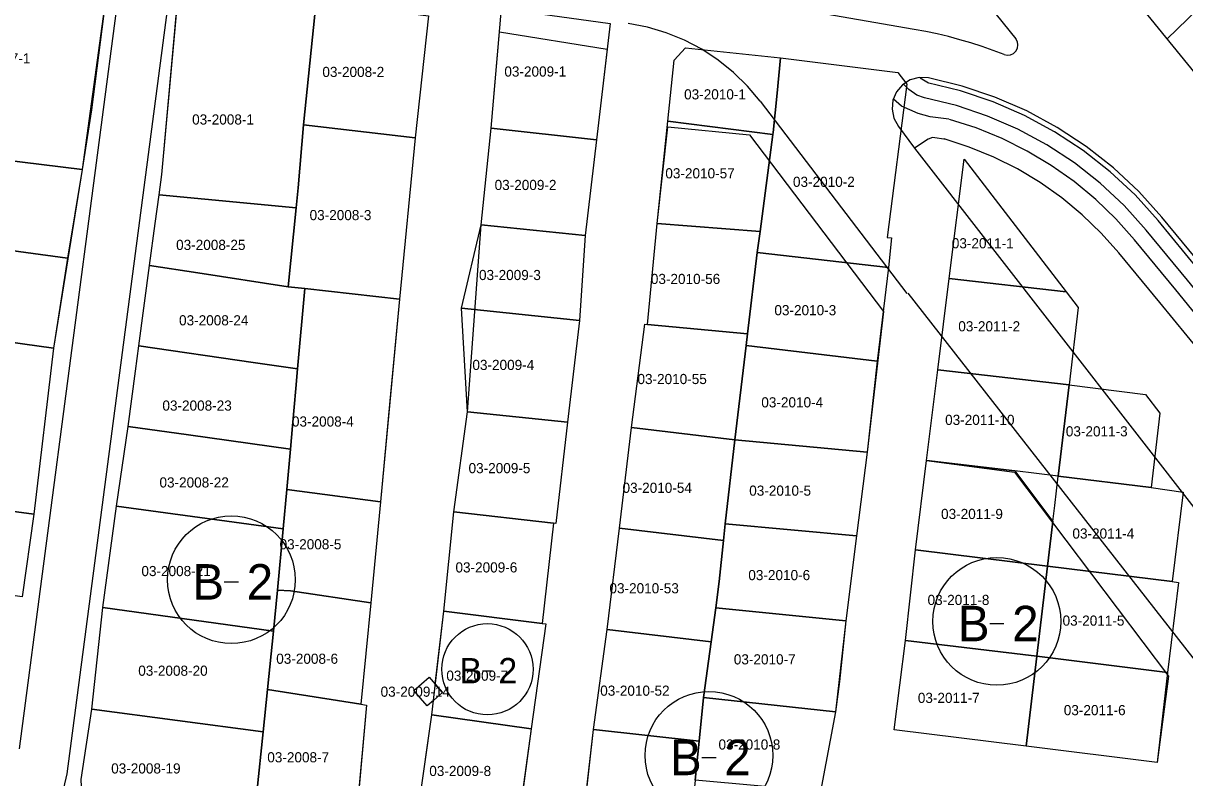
# Model space of a CAD drawing. Extents: x 413946 to 415528, y 4453939 to 4454944.
# Drawn here: x 414350.4 to 414464.9, y 4454805.8 to 4454880.2 of the extents above; entities that cross this region are included whole.
import ezdxf

# ---------------------------------------------------------------- set-up
doc = ezdxf.new("R2010")
doc.units = 0
for name, color, linetype in [('0_KADASTRO', 7, 'Continuous'), ('Level 27', 7, 'Continuous'), ('Level 29', 7, 'Continuous'), ('Level 53', 7, 'Continuous'), ('Level 54', 7, 'Continuous'), ('Level 62', 7, 'Continuous'), ('SEMBOL', 7, 'Continuous')]:
    doc.layers.add(name, color=color, linetype=linetype)

msp = doc.modelspace()

# ---------------------------------------------------------------- linework, layer by layer
at = {"layer": '0_KADASTRO'}
for points in [[(414340.17, 4454867.72), (414340.49, 4454870.19), (414341.16, 4454875.58), (414343, 4454890.03), (414349.31, 4454889.04), (414348.7, 4454885.22), (414358.7, 4454883.73), (414357.14, 4454871.64), (414356.23, 4454865.76)], [(414363.82, 4454863.27), (414364.09, 4454865.26), (414365.75, 4454883.61), (414379.29, 4454882.32), (414378.04, 4454870.15), (414377.52, 4454863.95), (414377.32, 4454861.96)], [(414378.04, 4454870.15), (414379.29, 4454882.32), (414390.38, 4454880.91), (414389.07, 4454868.88)], [(414396.54, 4454869.84), (414397.58, 4454881.64), (414408.28, 4454880.15), (414406.92, 4454868.69)], [(414413.96, 4454870.53), (414414.6, 4454876.55), (414415.71, 4454877.76), (414425.06, 4454876.76), (414424.73, 4454873.3), (414424.34, 4454869.4), (414424.32, 4454869.2)], [(414422.77, 4454857.56), (414423.06, 4454859.64), (414424.32, 4454869.2), (414424.34, 4454869.4), (414424.73, 4454873.3), (414425.06, 4454876.76), (414436.65, 4454875.32), (414437.54, 4454874.17), (414435.58, 4454859.06), (414436.02, 4454859.01), (414435.73, 4454856.09)], [(414376.54, 4454854.19), (414377.32, 4454861.96), (414377.52, 4454863.95), (414378.04, 4454870.15), (414389.07, 4454868.88), (414387.52, 4454852.96), (414378.19, 4454854.01)], [(414395.55, 4454860.3), (414396.54, 4454869.84), (414406.92, 4454868.69), (414405.83, 4454859.24)], [(414412.9, 4454860.43), (414413.96, 4454870.53), (414424.32, 4454869.2), (414423.06, 4454859.64)], [(414339.04, 4454859.14), (414339.77, 4454864.6), (414340.17, 4454867.72), (414356.23, 4454865.76), (414354.79, 4454857.02), (414342.43, 4454858.69)], [(414441.71, 4454855.01), (414443.17, 4454866.76), (414453.24, 4454853.69)], [(414362.88, 4454856.28), (414363.44, 4454860.42), (414363.82, 4454863.27), (414377.32, 4454861.96), (414376.54, 4454854.19), (414367.63, 4454855.55)], [(414393.61, 4454852.09), (414395.55, 4454860.3), (414405.83, 4454859.24), (414405.27, 4454850.85)], [(414411.95, 4454850.47), (414412.9, 4454860.43), (414423.06, 4454859.64), (414422.77, 4454857.56), (414421.83, 4454849.56)], [(414337.87, 4454850.29), (414338.32, 4454853.74), (414339.04, 4454859.14), (414342.43, 4454858.69), (414354.79, 4454857.02), (414353.41, 4454848.13)], [(414421.68, 4454848.38), (414421.83, 4454849.56), (414422.77, 4454857.56), (414435.73, 4454856.09), (414434.6, 4454846.85)], [(414361.82, 4454848.35), (414362.88, 4454856.28), (414367.63, 4454855.55), (414376.54, 4454854.19), (414378.19, 4454854.01), (414377.47, 4454846.11), (414373.1, 4454846.73)], [(414440.59, 4454845.98), (414441.71, 4454855.01), (414453.24, 4454853.69), (414454.43, 4454852.15), (414453.52, 4454844.52)], [(414376.4, 4454834.19), (414376.76, 4454838.18), (414376.98, 4454840.47), (414377.29, 4454844.14), (414377.47, 4454846.11), (414378.19, 4454854.01), (414387.52, 4454852.96), (414386.57, 4454842.95), (414385.63, 4454832.99)], [(414393.61, 4454852.09), (414405.27, 4454850.85), (414404.08, 4454840.82), (414394.22, 4454841.84)], [(414335.69, 4454833.87), (414336.89, 4454842.85), (414337.87, 4454850.29), (414353.41, 4454848.13), (414351.45, 4454831.76)], [(414410.39, 4454840.31), (414411.69, 4454850.49), (414411.95, 4454850.47), (414421.83, 4454849.56), (414421.68, 4454848.38), (414420.57, 4454839.09)], [(414360.75, 4454840.42), (414361.49, 4454845.87), (414361.82, 4454848.35), (414373.1, 4454846.73), (414377.47, 4454846.11), (414377.29, 4454844.14), (414376.98, 4454840.47), (414376.76, 4454838.18), (414366.7, 4454839.59)], [(414420.57, 4454839.09), (414421.68, 4454848.38), (414434.6, 4454846.85), (414433.6, 4454837.89)], [(414439.46, 4454837.05), (414440.59, 4454845.98), (414453.52, 4454844.52), (414452.45, 4454835.52), (414448.16, 4454836.02)], [(414452.45, 4454835.52), (414453.52, 4454844.52), (414461.05, 4454843.56), (414462.47, 4454841.71), (414461.6, 4454834.38)], [(414392.88, 4454832), (414394.22, 4454841.84), (414404.08, 4454840.82), (414402.91, 4454830.84), (414402.69, 4454830.86)], [(414359.61, 4454832.56), (414360.75, 4454840.42), (414366.7, 4454839.59), (414376.76, 4454838.18), (414376.4, 4454834.19), (414376.05, 4454830.31)], [(414409.19, 4454830.38), (414410.39, 4454840.31), (414420.57, 4454839.09), (414419.63, 4454830.79), (414419.44, 4454829.16)], [(414419.63, 4454830.79), (414420.57, 4454839.09), (414433.6, 4454837.89), (414432.56, 4454829.61)], [(414438.38, 4454828.24), (414439.46, 4454837.05), (414448.16, 4454836.02), (414451.91, 4454831.04), (414451.38, 4454826.63)], [(414451.38, 4454826.63), (414451.91, 4454831.04), (414452.1, 4454832.63), (414452.45, 4454835.52), (414461.6, 4454834.38), (414464.76, 4454833.92), (414463.68, 4454825.11)], [(414375.5, 4454824.25), (414376.05, 4454830.31), (414376.4, 4454834.19), (414385.63, 4454832.99), (414384.69, 4454823.02), (414376.76, 4454824.19)], [(414334.62, 4454825.82), (414335.56, 4454832.91), (414335.69, 4454833.87), (414351.45, 4454831.76), (414350.31, 4454823.62)], [(414358.27, 4454822.54), (414359.61, 4454832.56), (414376.05, 4454830.31), (414375.5, 4454824.25), (414375.08, 4454820.23)], [(414391.88, 4454822.18), (414392.88, 4454832), (414402.69, 4454830.86), (414401.57, 4454820.98)], [(414418.71, 4454822.51), (414419.04, 4454825.12), (414419.44, 4454829.16), (414419.63, 4454830.79), (414432.56, 4454829.61), (414431.51, 4454821.24)], [(414407.98, 4454820.39), (414409.19, 4454830.38), (414419.44, 4454829.16), (414419.04, 4454825.12), (414418.71, 4454822.51), (414418.23, 4454819.17)], [(414437.4, 4454819.3), (414438.38, 4454828.24), (414451.38, 4454826.63), (414450.33, 4454817.74)], [(414450.33, 4454817.74), (414451.38, 4454826.63), (414463.68, 4454825.11), (414464.31, 4454825.02), (414463.23, 4454816.13)], [(414374.49, 4454814.45), (414375.08, 4454820.23), (414375.5, 4454824.25), (414376.76, 4454824.19), (414384.69, 4454823.02), (414383.69, 4454813.01)], [(414357.17, 4454812.53), (414358.27, 4454822.54), (414375.08, 4454820.23), (414374.49, 4454814.45), (414374.06, 4454810.28)], [(414390.69, 4454811.95), (414390.86, 4454813.39), (414391.76, 4454814.17), (414391.04, 4454814.99), (414391.88, 4454822.18), (414401.57, 4454820.98), (414401.94, 4454820.95), (414400.48, 4454810.58)], [(414417.47, 4454813.68), (414418.23, 4454819.17), (414418.71, 4454822.51), (414431.51, 4454821.24), (414430.88, 4454815.24), (414430.51, 4454812.27)], [(414406.65, 4454810.51), (414407.98, 4454820.39), (414418.23, 4454819.17), (414417.47, 4454813.68), (414417.05, 4454809.37)], [(414436.28, 4454810.49), (414437.4, 4454819.3), (414450.33, 4454817.74), (414449.29, 4454808.88)], [(414449.29, 4454808.88), (414450.33, 4454817.74), (414463.23, 4454816.13), (414462.19, 4454807.28)], [(414388.93, 4454814.36), (414390.43, 4454815.68), (414391.04, 4454814.99), (414391.76, 4454814.17), (414390.86, 4454813.39), (414390.25, 4454812.86)], [(414373.44, 4454804.32), (414374.06, 4454810.28), (414374.49, 4454814.45), (414383.69, 4454813.01), (414384.27, 4454812.91), (414383.36, 4454803.01)], [(414416.67, 4454805.52), (414417.05, 4454809.37), (414417.47, 4454813.68), (414430.51, 4454812.27), (414429.03, 4454804.41)], [(414356.12, 4454805.6), (414357.17, 4454812.53), (414374.06, 4454810.28), (414373.44, 4454804.32), (414373.21, 4454802.12), (414356.21, 4454804.2)], [(414389.31, 4454802.24), (414390.69, 4454811.95), (414400.48, 4454810.58), (414399.17, 4454800.82)], [(414405.5, 4454800.48), (414406.65, 4454810.51), (414417.05, 4454809.37), (414416.67, 4454805.52), (414416.08, 4454799.38)]]:
    msp.add_lwpolyline(points, close=True, dxfattribs=at)
at = {"layer": 'Level 27'}
for p, q in [((414358.97, 4454885.69), (414356.23, 4454865.76)), ((414364.09, 4454865.26), (414365.75, 4454883.61)), ((414390.38, 4454880.91), (414389.07, 4454868.88)), ((414396.54, 4454869.84), (414397.38, 4454879.32)), ((414397.38, 4454879.32), (414407.98, 4454877.63)), ((414407.98, 4454877.63), (414406.92, 4454868.69)), ((414395.55, 4454860.3), (414396.54, 4454869.84)), ((414412.9, 4454860.43), (414413.97, 4454869.97)), ((414413.97, 4454869.97), (414422.02, 4454869.19)), ((414389.07, 4454868.88), (414387.52, 4454852.96)), ((414406.92, 4454868.69), (414405.83, 4454859.24)), ((414356.23, 4454865.76), (414353.41, 4454848.13)), ((414363.82, 4454863.27), (414364.09, 4454865.26)), ((414363.44, 4454860.42), (414363.82, 4454863.27)), ((414362.88, 4454856.28), (414363.44, 4454860.42)), ((414394.22, 4454841.84), (414395.55, 4454860.3)), ((414411.95, 4454850.47), (414412.9, 4454860.43)), ((414405.83, 4454859.24), (414405.27, 4454850.85)), ((414361.82, 4454848.35), (414362.88, 4454856.28)), ((414387.52, 4454852.96), (414385.63, 4454832.99)), ((414405.27, 4454850.85), (414404.08, 4454840.82)), ((414410.39, 4454840.31), (414411.69, 4454850.49)), ((414411.69, 4454850.49), (414411.95, 4454850.47)), ((414353.41, 4454848.13), (414351.45, 4454831.76)), ((414361.49, 4454845.87), (414361.82, 4454848.35)), ((414360.75, 4454840.42), (414361.49, 4454845.87)), ((414392.88, 4454832), (414394.22, 4454841.84)), ((414359.61, 4454832.56), (414360.75, 4454840.42)), ((414404.08, 4454840.82), (414402.91, 4454830.84)), ((414409.19, 4454830.38), (414410.39, 4454840.31)), ((414433.6, 4454837.89), (414432.56, 4454829.61)), ((414438.38, 4454828.24), (414439.46, 4454837.05)), ((414358.27, 4454822.54), (414359.61, 4454832.56)), ((414385.63, 4454832.99), (414384.69, 4454823.02)), ((414391.88, 4454822.18), (414392.88, 4454832)), ((414351.45, 4454831.76), (414350.31, 4454823.62)), ((414402.69, 4454830.86), (414401.57, 4454820.98)), ((414402.91, 4454830.84), (414402.69, 4454830.86)), ((414407.98, 4454820.39), (414409.19, 4454830.38)), ((414432.56, 4454829.61), (414431.51, 4454821.24)), ((414437.4, 4454819.3), (414438.38, 4454828.24)), ((414384.69, 4454823.02), (414383.69, 4454813.01)), ((414357.17, 4454812.53), (414358.27, 4454822.54)), ((414390.69, 4454811.95), (414391.88, 4454822.18)), ((414401.94, 4454820.95), (414400.48, 4454810.58)), ((414401.57, 4454820.98), (414401.94, 4454820.95)), ((414431.51, 4454821.24), (414430.51, 4454812.27)), ((414406.65, 4454810.51), (414407.98, 4454820.39)), ((414436.28, 4454810.49), (414437.4, 4454819.3)), ((414356.12, 4454805.6), (414357.17, 4454812.53)), ((414384.27, 4454812.91), (414383.36, 4454803.01)), ((414383.69, 4454813.01), (414384.27, 4454812.91)), ((414389.31, 4454802.24), (414390.69, 4454811.95)), ((414430.51, 4454812.27), (414429.03, 4454804.41)), ((414400.48, 4454810.58), (414399.17, 4454800.82)), ((414405.5, 4454800.48), (414406.65, 4454810.51)), ((414449.29, 4454808.88), (414436.28, 4454810.49)), ((414462.19, 4454807.28), (414449.29, 4454808.88))]:
    msp.add_line(p, q, dxfattribs=at)
at = {"layer": 'Level 29'}
for p, q in [((414422.02, 4454869.19), (414435.22, 4454851.76)), ((414435.22, 4454851.76), (414433.6, 4454837.89)), ((414439.46, 4454837.05), (414448.14, 4454835.91)), ((414448.14, 4454835.91), (414463.33, 4454815.78)), ((414463.33, 4454815.78), (414462.19, 4454807.28))]:
    msp.add_line(p, q, dxfattribs=at)
at = {"layer": 'Level 53'}
msp.add_line((414463.18, 4454878.64), (414467.23, 4454882.6), dxfattribs=at)
for centre, start, end in [((413263.74, 4454002.32), 35.65019, 38.44838), ((415628.09, 4455823.6), 216.76623, 219.56442)]:
    msp.add_arc(centre, 1500, start, end, dxfattribs=at)
at = {"layer": 'Level 54'}
for points in [[(414332.55, 4454890.62), (414358.97, 4454885.69), (414356.23, 4454865.76), (414353.41, 4454848.13), (414351.45, 4454831.76), (414350.31, 4454823.62)], [(414350.53, 4454759.61), (414352.54, 4454777.18), (414354.07, 4454787.26), (414355.08, 4454795.66), (414356.21, 4454804.2), (414356.12, 4454805.6), (414357.17, 4454812.53), (414358.27, 4454822.54), (414359.61, 4454832.56), (414360.75, 4454840.42), (414361.49, 4454845.87), (414361.82, 4454848.35), (414362.88, 4454856.28), (414363.44, 4454860.42), (414363.82, 4454863.27), (414364.09, 4454865.26), (414365.75, 4454883.61)], [(414390.38, 4454880.91), (414389.07, 4454868.88), (414387.52, 4454852.96), (414385.63, 4454832.99), (414384.69, 4454823.02), (414383.69, 4454813.01), (414384.27, 4454812.91), (414383.36, 4454803.01), (414382.37, 4454793.02), (414381.67, 4454783.49), (414381.02, 4454774.84), (414380.19, 4454768.7), (414380.85, 4454768.65), (414380.35, 4454764.94), (414379, 4454754.62)], [(414389.31, 4454802.24), (414390.69, 4454811.95), (414391.88, 4454822.18), (414392.88, 4454832), (414394.22, 4454841.84), (414395.55, 4454860.3), (414396.54, 4454869.84), (414397.38, 4454879.32), (414407.98, 4454877.63), (414406.92, 4454868.69), (414405.83, 4454859.24), (414405.27, 4454850.85), (414404.08, 4454840.82), (414402.91, 4454830.84), (414402.69, 4454830.86), (414401.57, 4454820.98), (414401.94, 4454820.95), (414400.48, 4454810.58), (414399.17, 4454800.82)], [(414405.5, 4454800.48), (414406.65, 4454810.51), (414407.98, 4454820.39), (414409.19, 4454830.38), (414410.39, 4454840.31), (414411.69, 4454850.49), (414411.95, 4454850.47), (414412.9, 4454860.43), (414413.97, 4454869.97), (414422.02, 4454869.19), (414435.22, 4454851.76), (414433.6, 4454837.89), (414432.56, 4454829.61), (414431.51, 4454821.24), (414430.51, 4454812.27), (414429.03, 4454804.41)]]:
    msp.add_lwpolyline(points, dxfattribs=at)
msp.add_lwpolyline([(414462.19, 4454807.28), (414449.29, 4454808.88), (414436.28, 4454810.49), (414437.4, 4454819.3), (414438.38, 4454828.24), (414439.46, 4454837.05), (414448.14, 4454835.91), (414463.33, 4454815.78)], close=True, dxfattribs=at)
at = {"layer": 'Level 62'}
for p, q in [((414438.25, 4454879.57), (414421.8, 4454882.41)), ((414439.66, 4454874.27), (414438.83, 4454874.76)), ((414439.63, 4454868.74), (414438.28, 4454867.85))]:
    msp.add_line(p, q, dxfattribs=at)
for points in [[(414432.99, 4454898.03), (414434.88, 4454895.59), (414436.78, 4454893.16), (414438.68, 4454890.73), (414440.58, 4454888.31), (414442.5, 4454885.88), (414444.41, 4454883.47), (414446.33, 4454881.05), (414448.26, 4454878.64)], [(414349.66, 4454799.75), (414351.9, 4454801.36), (414352.98, 4454802.32), (414353.82, 4454803.46), (414354.41, 4454804.73), (414354.75, 4454806.13), (414365.07, 4454884.78), (414365.33, 4454885.54), (414365.82, 4454886.09), (414366.53, 4454886.45), (414367.35, 4454886.5)], [(414360.15, 4454885.72), (414350.03, 4454808.61)], [(414423.06, 4454872.5), (414421.81, 4454873.98), (414420.43, 4454875.33), (414418.92, 4454876.54), (414417.31, 4454877.61), (414415.6, 4454878.51), (414413.81, 4454879.24), (414411.95, 4454879.79), (414410.06, 4454880.17)], [(414447.11, 4454877.09), (414446.03, 4454877.5), (414444.95, 4454877.88), (414443.85, 4454878.24), (414442.75, 4454878.56), (414441.63, 4454878.86), (414440.51, 4454879.13), (414439.39, 4454879.37), (414438.25, 4454879.58)], [(414447.11, 4454877.09), (414447.43, 4454877.02), (414447.75, 4454877.06), (414448.05, 4454877.2), (414448.28, 4454877.42), (414448.43, 4454877.71), (414448.48, 4454878.04), (414448.42, 4454878.36), (414448.26, 4454878.64)], [(414439.65, 4454874.8), (414438.74, 4454874.84), (414437.87, 4454874.6), (414437.1, 4454874.12), (414436.51, 4454873.43), (414436.16, 4454872.6), (414436.07, 4454871.69), (414436.25, 4454870.81), (414436.69, 4454870.01)], [(414462.29, 4454860.73), (414460.03, 4454863.24), (414457.57, 4454865.54), (414454.91, 4454867.63), (414452.09, 4454869.48), (414449.12, 4454871.09), (414446.03, 4454872.43), (414442.83, 4454873.51), (414439.55, 4454874.31)], [(414462.68, 4454861.05), (414460.39, 4454863.59), (414457.89, 4454865.92), (414455.2, 4454868.03), (414452.35, 4454869.91), (414449.34, 4454871.54), (414446.21, 4454872.9), (414442.97, 4454873.99), (414439.65, 4454874.8)], [(414439.26, 4454872.83), (414438.51, 4454873.09), (414437.71, 4454873.63), (414437.16, 4454874.22)], [(414423.06, 4454872.5), (414437.51, 4454853.53)], [(414439.83, 4454870.94), (414438.66, 4454871.29), (414437, 4454871.99), (414436.21, 4454872.69)], [(414461.13, 4454859.78), (414458.96, 4454862.19), (414456.59, 4454864.4), (414454.04, 4454866.41), (414451.32, 4454868.19), (414448.47, 4454869.74), (414445.49, 4454871.03), (414442.41, 4454872.07), (414439.26, 4454872.83)], [(414441.66, 4454870.71), (414439.83, 4454870.94)], [(414436.69, 4454870.01), (414438.28, 4454867.85), (414632.33, 4454618.11)], [(414459.98, 4454858.82), (414458.14, 4454860.88), (414456.15, 4454862.8), (414454.02, 4454864.56), (414451.76, 4454866.15), (414449.39, 4454867.57), (414446.92, 4454868.8), (414444.37, 4454869.85), (414441.74, 4454870.7)], [(414441.42, 4454868.73), (414440.06, 4454868.9), (414439.63, 4454868.74)], [(414458.44, 4454857.55), (414456.7, 4454859.49), (414454.82, 4454861.3), (414452.8, 4454862.97), (414450.67, 4454864.47), (414448.43, 4454865.82), (414446.1, 4454866.98), (414443.68, 4454867.97), (414441.2, 4454868.77)], [(414494.16, 4454820.8), (414490.25, 4454825.85), (414486.32, 4454830.88), (414482.37, 4454835.9), (414478.39, 4454840.9), (414474.4, 4454845.89), (414470.38, 4454850.85), (414466.35, 4454855.8), (414462.29, 4454860.73)], [(414494.55, 4454821.11), (414490.64, 4454826.16), (414486.71, 4454831.19), (414482.76, 4454836.21), (414478.79, 4454841.21), (414474.79, 4454846.2), (414470.77, 4454851.17), (414466.73, 4454856.12), (414462.68, 4454861.05)], [(414492.97, 4454819.88), (414489.06, 4454824.93), (414485.14, 4454829.96), (414481.19, 4454834.97), (414477.22, 4454839.97), (414473.23, 4454844.94), (414469.22, 4454849.91), (414465.19, 4454854.85), (414461.13, 4454859.78)], [(414491.78, 4454818.97), (414487.88, 4454824.01), (414483.96, 4454829.03), (414480.02, 4454834.04), (414476.05, 4454839.03), (414472.06, 4454844), (414468.06, 4454848.96), (414464.03, 4454853.9), (414459.98, 4454858.82)], [(414490.2, 4454817.75), (414486.3, 4454822.78), (414482.38, 4454827.8), (414478.45, 4454832.8), (414474.49, 4454837.78), (414470.51, 4454842.75), (414466.5, 4454847.7), (414462.48, 4454852.63), (414458.44, 4454857.55)], [(414437.61, 4454853.57), (414465.73, 4454817.59), (414530.96, 4454730.93), (414621.16, 4454618.45)]]:
    msp.add_lwpolyline(points, dxfattribs=at)
at = {"layer": 'SEMBOL'}
for p, q in [((414370.24, 4454825.08), (414371.64, 4454825.08)), ((414445.7, 4454820.97), (414447.1, 4454820.97)), ((414395.68, 4454816.32), (414396.68, 4454816.32)), ((414417.32, 4454807.76), (414418.72, 4454807.76))]:
    msp.add_line(p, q, dxfattribs=at)
for centre, radius in [((414370.94, 4454825.29), 6.3), ((414446.4, 4454821.18), 6.3), ((414396.18, 4454816.46), 4.5), ((414418.02, 4454807.97), 6.3)]:
    msp.add_circle(centre, radius, dxfattribs=at)

# ---------------------------------------------------------------- texts
at = {"layer": '0_KADASTRO'}
for s, p in [('03-2007-1', (414345.03, 4454876.22)), ('03-2008-2', (414379.91, 4454874.88)), ('03-2009-1', (414397.85, 4454874.92)), ('03-2010-1', (414415.57, 4454872.67)), ('03-2008-1', (414367.07, 4454870.19)), ('03-2010-57', (414413.72, 4454864.88)), ('03-2009-2', (414396.89, 4454863.73)), ('03-2010-2', (414426.3, 4454864.04)), ('03-2008-3', (414378.65, 4454860.76)), ('03-2008-25', (414365.49, 4454857.82)), ('03-2011-1', (414441.96, 4454857.98)), ('03-2009-3', (414395.35, 4454854.85)), ('03-2010-56', (414412.29, 4454854.46)), ('03-2008-24', (414365.78, 4454850.38)), ('03-2010-3', (414424.47, 4454851.38)), ('03-2011-2', (414442.6, 4454849.79)), ('03-2009-4', (414394.7, 4454845.98)), ('03-2010-55', (414410.97, 4454844.59)), ('03-2008-23', (414364.14, 4454841.97)), ('03-2010-4', (414423.18, 4454842.29)), ('03-2008-4', (414376.91, 4454840.4)), ('03-2011-10', (414441.3, 4454840.56)), ('03-2011-3', (414453.2, 4454839.43)), ('03-2009-5', (414394.32, 4454835.8)), ('03-2008-22', (414363.85, 4454834.39)), ('03-2010-54', (414409.5, 4454833.86)), ('03-2010-5', (414421.99, 4454833.58)), ('03-2011-9', (414440.9, 4454831.28)), ('03-2011-4', (414453.85, 4454829.35)), ('03-2008-5', (414375.69, 4454828.29)), ('03-2008-21', (414362.07, 4454825.65)), ('03-2009-6', (414393.03, 4454826.01)), ('03-2010-6', (414421.9, 4454825.25)), ('03-2010-53', (414408.21, 4454823.95)), ('03-2011-8', (414439.57, 4454822.8)), ('03-2011-5', (414452.88, 4454820.76)), ('03-2008-6', (414375.36, 4454817)), ('03-2010-7', (414420.47, 4454816.94)), ('03-2008-20', (414361.76, 4454815.82)), ('03-2009-7', (414392.13, 4454815.33)), ('03-2009-14', (414385.65, 4454813.75)), ('03-2010-52', (414407.3, 4454813.85)), ('03-2011-7', (414438.61, 4454813.14)), ('03-2011-6', (414453, 4454811.93)), ('03-2010-8', (414418.96, 4454808.54)), ('03-2008-7', (414374.48, 4454807.28)), ('03-2008-19', (414359.09, 4454806.18)), ('03-2009-8', (414390.45, 4454805.93))]:
    msp.add_text(s, height=1, dxfattribs=at).set_placement(p)
at = {"layer": 'SEMBOL'}
for s, height, p in [('B', 3.5, (414367.1, 4454823.33)), ('2', 3.5, (414372.45, 4454823.33)), ('2', 3.5, (414447.91, 4454819.22)), ('B', 3.5, (414442.56, 4454819.22)), ('B', 2.5, (414393.43, 4454815.07)), ('2', 2.5, (414397.26, 4454815.07)), ('B', 3.5, (414414.18, 4454806.01)), ('2', 3.5, (414419.53, 4454806.01))]:
    msp.add_text(s, height=height, dxfattribs=at).set_placement(p)

doc.saveas('drawing.dxf')
